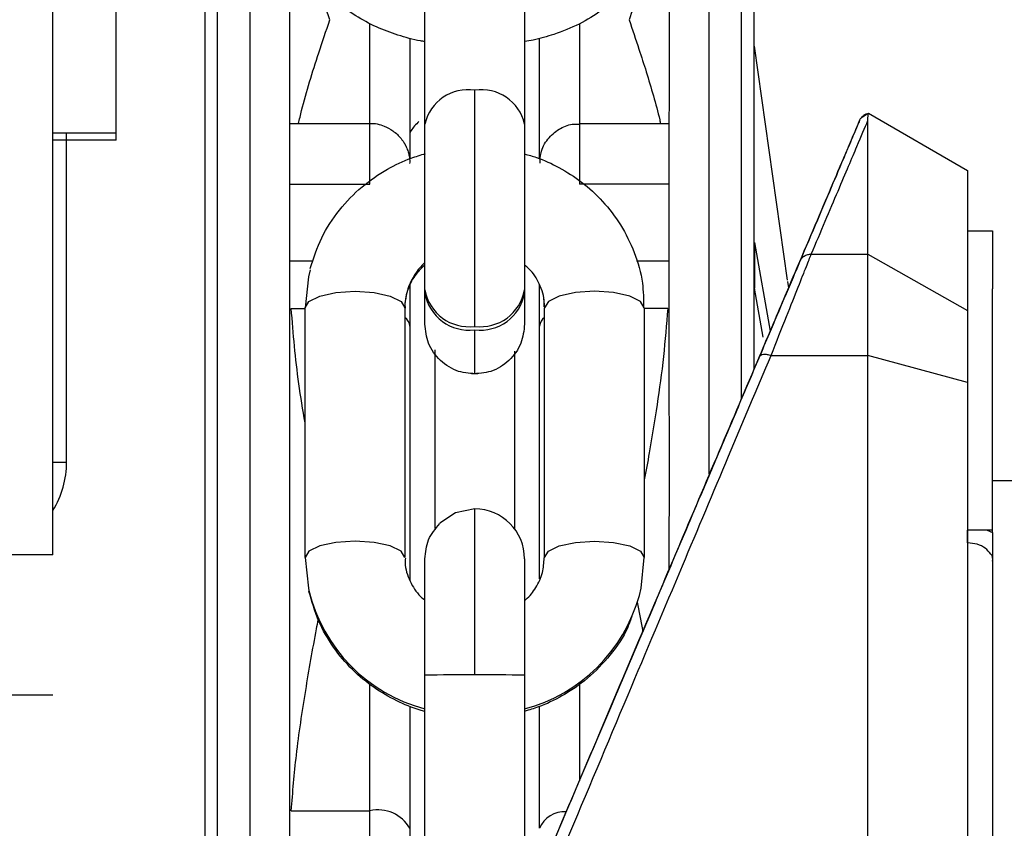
# Model space of a CAD drawing. Header units: inches. Extents: x 170 to 288, y 234 to 248.
# Tile 416 of 480: x 256.1789 to 256.2307, y 244.1737 to 244.2162. Entities that reach past the tile are written whole.
import ezdxf

# ---------------------------------------------------------------- set-up
doc = ezdxf.new("R2010")
doc.units = ezdxf.units.IN
doc.header["$LTSCALE"] = 0.25
doc.header["$MEASUREMENT"] = 0
doc.layers.add('ANNOTATIONS', color=1, linetype='Continuous')
doc.layers.add('STANDARD Z GUIDE MOTOR RH', color=7, linetype='Continuous')
doc.styles.add('ARIAL', font='arial.ttf', dxfattribs={"height": 0.09375})
doc.dimstyles.new('STANDARD$0', dxfattribs={"dimtxt": 0.09375, "dimasz": 0.09375, "dimexe": 0.03125, "dimexo": 0.046875, "dimgap": 0.09, "dimtad": 0, "dimtih": 1, "dimtoh": 1, "dimdec": 4, "dimzin": 0, "dimdsep": 46, "dimtxsty": 'ARIAL', "dimcen": 0.09, "dimadec": 0, "dimazin": 0, "dimtfac": 1, "dimtdec": 4, "dimtofl": 0, "dimtmove": 0, "dimatfit": 1, "dimfxl": 1, "dimtolj": 1, "dimtzin": 0, "dimarcsym": 0})

# ---------------------------------------------------------------- blocks, each defined once
blk = doc.blocks.new('*D47')
at = {"layer": 'ANNOTATIONS', "color": 0, "lineweight": -2, "transparency": 16777216}
for p, q in [((255.6056498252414, 244.2748611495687), (255.6056498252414, 245.4337754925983)), ((256.5118994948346, 244.7789401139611), (256.5118994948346, 245.4337754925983)), ((255.6993998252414, 245.4025254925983), (255.8056151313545, 245.4025254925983)), ((256.4181494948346, 245.4025254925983), (256.3862588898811, 245.4025254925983))]:
    blk.add_line(p, q, dxfattribs=at)
at = {"layer": 'ANNOTATIONS', "color": 0, "transparency": 16777216}
for points in [[(255.6993998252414, 245.4181504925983), (255.6993998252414, 245.3869004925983), (255.6056498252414, 245.4025254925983)], [(256.4181494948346, 245.4181504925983), (256.4181494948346, 245.3869004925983), (256.5118994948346, 245.4025254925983)]]:
    blk.add_solid(points, dxfattribs=at)
at = {"layer": 'defpoints', "color": 0, "transparency": 16777216}
for p in [(256.5118994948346, 245.4025254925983), (256.5118994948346, 244.6851901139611), (255.6056498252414, 244.1811111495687)]:
    blk.add_point(p, dxfattribs=at)
at = {"layer": 'ANNOTATIONS', "color": 0, "transparency": 16777216, "insert": (256.0959370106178, 245.4025254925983), "char_height": 0.09375, "attachment_point": 5, "style": 'ARIAL'}
blk.add_mtext('\\A1;27 1/2"', dxfattribs=at)

msp = doc.modelspace()

# ---------------------------------------------------------------- linework, layer by layer
at = {"layer": 'STANDARD Z GUIDE MOTOR RH'}
for p, q in [((256.1806497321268, 244.1880811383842), (256.1806497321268, 245.1964911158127)), ((256.1839828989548, 244.2098975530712), (256.1839830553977, 244.2602778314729)), ((256.1952186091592, 244.2162282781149), (256.1948231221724, 244.2174197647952)), ((256.2002197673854, 244.2107492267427), (256.2002200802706, 244.2174197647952)), ((256.1973327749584, 244.207581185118), (256.1973327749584, 244.2160420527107)), ((256.2083563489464, 244.2160226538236), (256.2083563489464, 244.2075810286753)), ((256.199432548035, 244.2152659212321), (256.199432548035, 244.2089231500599)), ((256.2062565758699, 244.2089162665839), (256.2062565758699, 244.2152614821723)), ((256.2193117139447, 244.2025379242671), (256.2175680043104, 244.2148378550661)), ((256.2232265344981, 244.2111127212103), (256.2234996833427, 244.2112798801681)), ((256.223560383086, 244.2113175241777), (256.2287824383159, 244.2083024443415)), ((256.1931200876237, 244.2107701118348), (256.1973327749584, 244.2107700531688)), ((256.2002197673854, 244.2002232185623), (256.2002197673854, 244.2107492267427)), ((256.2083563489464, 244.2107698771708), (256.2130677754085, 244.2107698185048)), ((256.223039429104, 244.2107923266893), (256.2230991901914, 244.2109334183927)), ((256.223533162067, 244.198576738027), (256.223533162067, 244.2109315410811)), ((256.1806497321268, 244.210294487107), (256.1839830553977, 244.210294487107)), ((256.1813698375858, 244.1929678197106), (256.1813698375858, 244.210294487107)), ((256.1839828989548, 244.2098975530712), (256.1806497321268, 244.2098975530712)), ((256.2054690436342, 244.2086953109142), (256.2054690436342, 244.200223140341)), ((256.1931200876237, 244.207581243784), (256.1973327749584, 244.207581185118)), ((256.2130674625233, 244.207580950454), (256.2083563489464, 244.2075810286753)), ((256.2287824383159, 244.2051287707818), (256.230094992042, 244.2051287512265)), ((256.2287824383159, 244.2051275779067), (256.230094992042, 244.2051275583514)), ((256.2175676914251, 244.2045114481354), (256.2175676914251, 244.2021197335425)), ((256.2175676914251, 244.2045114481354), (256.218393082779, 244.1998460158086)), ((256.1931200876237, 244.2035534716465), (256.1943390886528, 244.2035534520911)), ((256.2113503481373, 244.2035531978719), (256.2130674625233, 244.2035531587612)), ((256.2205569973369, 244.2039053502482), (256.223533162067, 244.2039052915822)), ((256.223533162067, 244.2039052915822), (256.2287824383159, 244.2009431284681)), ((256.2193686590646, 244.2021351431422), (256.2193217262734, 244.2024678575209)), ((256.2195407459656, 244.2025517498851), (256.2194256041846, 244.2022805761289)), ((256.2195961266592, 244.2026820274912), (256.2195407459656, 244.2025517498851)), ((256.2195961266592, 244.2026798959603), (256.2195407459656, 244.2025496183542)), ((256.2196483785, 244.2028027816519), (256.2196483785, 244.2028049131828)), ((256.21802356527, 244.1995426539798), (256.2175676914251, 244.2021197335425)), ((256.2300946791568, 244.1892592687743), (256.2300946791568, 244.2020798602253)), ((256.1931886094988, 244.201040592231), (256.1939204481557, 244.2010405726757)), ((256.1939204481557, 244.187947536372), (256.1939204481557, 244.2010877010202)), ((256.1991697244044, 244.2010876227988), (256.1991697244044, 244.1879474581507)), ((256.2065187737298, 244.1879473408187), (256.2065190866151, 244.2010875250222)), ((256.2117683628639, 244.2010874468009), (256.2117680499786, 244.1879472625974)), ((256.2129989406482, 244.2010402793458), (256.2117683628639, 244.2010402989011)), ((256.1994322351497, 244.2001193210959), (256.1994322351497, 244.1867708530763)), ((256.2028442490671, 244.1975985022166), (256.2028442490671, 244.1999257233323)), ((256.2062562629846, 244.186816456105), (256.2062565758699, 244.2001192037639)), ((256.2049440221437, 244.198799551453), (256.2049440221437, 244.1894469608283)), ((256.2184362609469, 244.1985767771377), (256.223533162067, 244.198576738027)), ((256.2287824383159, 244.1971527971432), (256.223533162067, 244.198576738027)), ((256.1806497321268, 244.1929678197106), (256.1813698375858, 244.1929678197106)), ((256.2300946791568, 244.1920047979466), (256.2323255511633, 244.192004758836)), ((256.2028442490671, 244.1817696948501), (256.2028442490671, 244.1904987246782)), ((256.2300946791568, 244.1893795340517), (256.2287824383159, 244.189379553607)), ((256.2298143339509, 244.1893795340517), (256.2300946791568, 244.1892592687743)), ((256.1806497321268, 244.1880811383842), (255.8946497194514, 244.1880811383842)), ((256.2002194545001, 244.1817508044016), (256.2002194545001, 244.1878743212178)), ((256.2054687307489, 244.1878742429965), (256.2054687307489, 244.1693986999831)), ((256.2002191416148, 244.1678404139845), (256.2002194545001, 244.1817508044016)), ((256.1973321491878, 244.1746210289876), (256.1973321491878, 244.1812870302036)), ((256.2083560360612, 244.1813032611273), (256.2083557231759, 244.1762003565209)), ((255.8946497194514, 244.1807142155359), (256.1806497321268, 244.1807142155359)), ((256.1994319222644, 244.1801322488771), (256.1994319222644, 244.1736998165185)), ((256.2062559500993, 244.1736997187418), (256.2062562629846, 244.180111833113)), ((256.1931892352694, 244.1746210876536), (256.1973321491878, 244.1746210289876)), ((256.1973321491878, 244.168643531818), (256.1973321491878, 244.1746210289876))]:
    msp.add_line(p, q, dxfattribs=at)
at = {"layer": 'STANDARD Z GUIDE MOTOR RH', "flags": 128}
for points in [[(256.2151678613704, 244.2399052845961), (256.2151678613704, 244.2331066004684), (256.2151675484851, 244.2304184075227), (256.2151675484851, 244.2111343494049), (256.2151672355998, 244.2062637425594), (256.2151672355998, 244.1923418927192)], [(256.2168737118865, 244.2399052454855), (256.2168737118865, 244.2227161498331), (256.2168733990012, 244.2186799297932), (256.2168733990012, 244.1992346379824), (256.2168730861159, 244.1963063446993)], [(256.2054693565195, 244.2227944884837), (256.2054693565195, 244.2097839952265), (256.2054690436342, 244.2086953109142)], [(256.1893132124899, 244.130751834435), (256.1893132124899, 244.1385592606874), (256.1893135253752, 244.1447178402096), (256.1893135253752, 244.1635105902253), (256.1893138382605, 244.1697579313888), (256.1893138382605, 244.1820073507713), (256.1893141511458, 244.1879375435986), (256.1893141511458, 244.2045360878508), (256.189314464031, 244.209563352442), (256.189314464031, 244.2177255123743)], [(256.1910193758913, 244.1353064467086), (256.1910193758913, 244.1475653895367), (256.1910196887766, 244.1537488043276), (256.1910196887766, 244.1722990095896), (256.1910200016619, 244.1783643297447), (256.1910200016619, 244.1901089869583), (256.1910203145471, 244.1957210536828), (256.1910203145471, 244.2111347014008), (256.1910206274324, 244.2157002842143), (256.1910206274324, 244.2174197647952)], [(256.2028442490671, 244.2001035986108), (256.2028445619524, 244.2013903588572), (256.2028445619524, 244.2125279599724)], [(256.2287824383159, 244.2083024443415), (256.2287824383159, 244.1914935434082), (256.2287821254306, 244.1856439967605), (256.2287821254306, 244.1735073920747), (256.2287818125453, 244.167289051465), (256.2287818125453, 244.1484566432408), (256.22878149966, 244.1422385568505), (256.22878149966, 244.1301028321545), (256.2287811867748, 244.1242539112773), (256.2287811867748, 244.107976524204), (256.2287808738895, 244.1030762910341), (256.2287808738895, 244.0942327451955)], [(256.230094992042, 244.2051287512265), (256.230094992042, 244.2034748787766), (256.2300946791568, 244.2020798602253)], [(256.230094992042, 244.203769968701), (256.2300946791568, 244.2028704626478)], [(256.1941779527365, 244.2030828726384), (256.1940894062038, 244.2027080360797), (256.1939204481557, 244.2010877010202)], [(256.1939204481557, 244.2010877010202), (256.194120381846, 244.2014173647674), (256.1946892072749, 244.2016968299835), (256.1955408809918, 244.2018835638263), (256.1965452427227, 244.2019491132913), (256.1975496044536, 244.2018835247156), (256.1984012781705, 244.2016967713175), (256.1989701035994, 244.2014172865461), (256.1991697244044, 244.2010876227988)], [(256.2117683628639, 244.2010874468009), (256.2115684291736, 244.2014171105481), (256.2109996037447, 244.2016965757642), (256.2101479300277, 244.2018833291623), (256.2091435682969, 244.201948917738), (256.208139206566, 244.201883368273), (256.2072878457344, 244.2016966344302), (256.2067187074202, 244.2014171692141), (256.2065190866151, 244.2010875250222)], [(256.2064142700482, 244.2018951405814), (256.2064508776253, 244.2017404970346), (256.2065190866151, 244.2010875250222)], [(256.2007447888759, 244.1988626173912), (256.2007444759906, 244.1952935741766), (256.2007444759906, 244.1894628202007)], [(256.2235315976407, 244.0907020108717), (256.2235315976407, 244.1048979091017), (256.2235319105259, 244.1102885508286), (256.2235319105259, 244.1279964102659), (256.2235322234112, 244.1342959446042), (256.2235322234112, 244.1472711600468), (256.2235325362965, 244.1538709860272), (256.2235325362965, 244.1671023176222), (256.2235328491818, 244.1736564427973), (256.2235328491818, 244.1926150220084), (256.223533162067, 244.198576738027)], [(256.2028442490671, 244.1904987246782), (256.2018398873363, 244.1902989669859), (256.2010038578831, 244.1897453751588)], [(256.1991697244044, 244.1879474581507), (256.1989697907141, 244.188277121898), (256.1984009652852, 244.1885566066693), (256.1975492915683, 244.1887433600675), (256.1965449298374, 244.1888089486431), (256.1955405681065, 244.1887433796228), (256.1946892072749, 244.1885566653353), (256.1941200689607, 244.1882772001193), (256.1939204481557, 244.187947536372)], [(256.2065187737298, 244.1879473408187), (256.2067187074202, 244.188277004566), (256.2072875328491, 244.188556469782), (256.2081388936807, 244.1887432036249), (256.2091435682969, 244.1888087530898), (256.2101479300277, 244.1887431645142), (256.2109992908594, 244.188556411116), (256.2115684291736, 244.1882769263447), (256.2117680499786, 244.1879472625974)], [(256.1939204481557, 244.187947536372), (256.1940894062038, 244.1863272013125), (256.1941138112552, 244.1862152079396)], [(256.2115105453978, 244.1859521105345), (256.2115990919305, 244.1863269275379), (256.2117680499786, 244.1879472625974)]]:
    msp.add_lwpolyline(points, dxfattribs=at)
at = {"layer": 'STANDARD Z GUIDE MOTOR RH'}
for centre, radius, start, end in [((256.2024898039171, 244.2102254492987), 0.002329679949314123, 81.24106094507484, 167.0072317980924), ((256.203199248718, 244.2102253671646), 0.002329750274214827, 12.99246789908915, 98.75689916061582), ((256.2024330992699, 244.2010674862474), 0.003263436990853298, 132.7047908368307, 179.6464626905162), ((256.2025428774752, 244.2024432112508), 0.002358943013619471, 189.9993396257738, 277.3399997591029), ((256.2031459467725, 244.2024431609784), 0.00235893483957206, 262.6519882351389, 349.9999360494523), ((256.2025428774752, 244.2022653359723), 0.002358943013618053, 189.9993396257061, 277.3399997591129), ((256.2031459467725, 244.2022652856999), 0.002358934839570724, 262.6519882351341, 349.9999360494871), ((256.1988248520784, 244.2000620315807), 0.000610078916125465, 5.388304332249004, 55.57747529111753), ((256.2068639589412, 244.2000619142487), 0.0006100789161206, 124.4225247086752, 174.6116956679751), ((256.1764831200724, 244.1929678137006), 0.004886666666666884, 328.5022081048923, 0), ((256.2028444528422, 244.1878744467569), 0.002624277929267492, 0.007505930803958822, 90.00444901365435), ((256.2024013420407, 244.1882272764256), 0.008528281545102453, 193.6463873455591, 255.1765518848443), ((256.2032800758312, 244.1882402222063), 0.008542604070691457, 284.8449782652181, 344.4638035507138), ((256.2021868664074, 244.0907471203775), 0.091024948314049, 89.58620597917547, 91.23848658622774), ((256.2034985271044, 244.0907252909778), 0.09104675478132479, 88.76005283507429, 90.4117411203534), ((256.1977559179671, 244.1727332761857), 0.001934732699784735, 29.97175781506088, 102.6521964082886), ((256.2075544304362, 244.1731684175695), 0.001402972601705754, 85.9334865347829, 157.7470199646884)]:
    msp.add_arc(centre, radius, start, end, dxfattribs=at)
for points, knots in [([(256.2175301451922, 244.2392407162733), (256.217530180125, 244.239113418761), (256.2175302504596, 244.2388571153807), (256.2175297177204, 244.2367189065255), (256.2175298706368, 244.2333240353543), (256.2175297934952, 244.2286153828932), (256.2175299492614, 244.2226972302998), (256.2175294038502, 244.2156851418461), (256.2175295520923, 244.2076195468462), (256.217529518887, 244.2015792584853), (256.2175295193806, 244.19810017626), (256.2175295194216, 244.1978111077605)], [0, 0, 0, 0, 0.122228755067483, 0.2460978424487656, 0.3698289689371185, 0.4935674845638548, 0.6174365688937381, 0.7411679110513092, 0.8649070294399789, 0.9887754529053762, 1, 1, 1, 1]), ([(256.2130680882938, 244.2378054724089), (256.2130680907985, 244.2376794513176), (256.2130680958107, 244.2374272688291), (256.2130680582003, 244.2353208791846), (256.2130682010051, 244.2319859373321), (256.2130676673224, 244.2273598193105), (256.2130677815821, 244.2215511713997), (256.2130678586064, 244.2146469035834), (256.2130674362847, 244.2067865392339), (256.2130671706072, 244.1980422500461), (256.2130682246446, 244.1914651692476), (256.2130672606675, 244.1877296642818), (256.213067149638, 244.1872994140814)], [0, 0, 0, 0, 0.1094845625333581, 0.2190910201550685, 0.3285824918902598, 0.438067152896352, 0.5476738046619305, 0.6571652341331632, 0.7666501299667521, 0.876256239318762, 0.9857473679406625, 1, 1, 1, 1]), ([(256.2129983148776, 244.2238506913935), (256.2128704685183, 244.2230392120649), (256.2126123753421, 244.2214010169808), (256.2118520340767, 244.2188624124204), (256.211273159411, 244.2171348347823), (256.210968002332, 244.216224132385)], [0, 0, 0, 0, 0.3170004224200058, 0.6399528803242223, 1, 1, 1, 1]), ([(256.2117380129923, 244.2207830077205), (256.2117355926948, 244.2205238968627), (256.2117291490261, 244.2198340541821), (256.2113312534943, 244.2187495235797), (256.2105892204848, 244.2176349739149), (256.2095709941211, 244.2167123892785), (256.2083651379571, 244.2159819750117), (256.2071310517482, 244.2154859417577), (256.20614731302, 244.2152054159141), (256.2056193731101, 244.2151105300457), (256.2054693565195, 244.2150835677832)], [0, 0, 0, 0, 0.08751297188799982, 0.2329897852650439, 0.3845611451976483, 0.5420538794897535, 0.6927769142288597, 0.8428516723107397, 0.9553455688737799, 1, 1, 1, 1]), ([(256.1886570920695, 244.1290248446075), (256.1886570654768, 244.1316464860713), (256.1886570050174, 244.1376068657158), (256.1886575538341, 244.1473728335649), (256.1886572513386, 244.1580129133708), (256.1886578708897, 244.1686653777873), (256.1886575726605, 244.1791307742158), (256.1886581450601, 244.1892283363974), (256.1886580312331, 244.1988077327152), (256.1886579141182, 244.2076224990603), (256.1886583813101, 244.2142069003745), (256.1886583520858, 244.2174345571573), (256.1886583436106, 244.2183706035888)], [0, 0, 0, 0, 0.08546226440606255, 0.1943009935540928, 0.3030204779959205, 0.4117463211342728, 0.5205866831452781, 0.6293060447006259, 0.7380322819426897, 0.8468725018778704, 0.9555917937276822, 1, 1, 1, 1]), ([(256.1931191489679, 244.1401319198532), (256.1931191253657, 244.1426062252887), (256.1931190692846, 244.1484854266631), (256.1931196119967, 244.1580189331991), (256.1931193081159, 244.1684712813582), (256.1931199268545, 244.1787539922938), (256.1931196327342, 244.1886716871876), (256.1931201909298, 244.198080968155), (256.1931201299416, 244.2067408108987), (256.1931198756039, 244.2132519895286), (256.1931202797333, 244.2164607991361), (256.193120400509, 244.2174197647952)], [0, 0, 0, 0, 0.08911073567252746, 0.2117361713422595, 0.3343546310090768, 0.457108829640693, 0.5797344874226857, 0.7023529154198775, 0.8251071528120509, 0.9477325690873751, 1, 1, 1, 1]), ([(256.2002200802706, 244.2150814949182), (256.2001436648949, 244.2150944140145), (256.1996550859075, 244.2151770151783), (256.19878645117, 244.2154154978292), (256.1976332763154, 244.2158435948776), (256.1965623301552, 244.2164345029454), (256.1957993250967, 244.216959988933), (256.1954727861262, 244.2173438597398), (256.1954082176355, 244.2174197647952)], [0, 0, 0, 0, 0.03953548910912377, 0.2527790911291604, 0.4701411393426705, 0.7015209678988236, 0.9409799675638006, 1, 1, 1, 1]), ([(256.1935759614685, 244.2107701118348), (256.1936262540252, 244.2109994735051), (256.1937874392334, 244.21173456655), (256.1941523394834, 244.2129754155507), (256.1946556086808, 244.2145649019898), (256.1950229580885, 244.2156502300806), (256.1952186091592, 244.2162282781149)], [0, 0, 0, 0, 0.1253363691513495, 0.4016969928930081, 0.681342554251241, 1, 1, 1, 1]), ([(256.210968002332, 244.216224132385), (256.2111417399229, 244.2157101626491), (256.2114488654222, 244.2148015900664), (256.2118830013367, 244.2134744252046), (256.2122496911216, 244.2122351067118), (256.2125036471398, 244.2113261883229), (256.2126054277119, 244.2108343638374), (256.2126187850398, 244.2107698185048)], [0, 0, 0, 0, 0.2835008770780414, 0.5011600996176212, 0.7312912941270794, 0.9647356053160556, 1, 1, 1, 1]), ([(256.2230991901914, 244.2109334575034), (256.223121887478, 244.2109783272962), (256.223168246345, 244.2110699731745), (256.2232770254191, 244.2111832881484), (256.2234089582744, 244.2112724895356), (256.2235101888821, 244.2113025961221), (256.223560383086, 244.2113175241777)], [0, 0, 0, 0, 0.2414267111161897, 0.4931104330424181, 0.7486637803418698, 1, 1, 1, 1]), ([(256.2233407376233, 244.2112188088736), (256.2233991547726, 244.2112547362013), (256.2234674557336, 244.2112967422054), (256.2235442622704, 244.2113052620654), (256.2235553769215, 244.2113064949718)], [0, 0, 0, 0, 0.855290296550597, 0.9999999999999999, 0.9999999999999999, 0.9999999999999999, 0.9999999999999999]), ([(256.223533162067, 244.2109315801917), (256.2235333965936, 244.210952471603), (256.2235345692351, 244.2110569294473), (256.2235487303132, 244.2112235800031), (256.2235533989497, 244.2112567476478), (256.2235560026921, 244.211275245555)], [0, 0, 0, 0, 0.09956279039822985, 0.4978177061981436, 1, 1, 1, 1]), ([(256.1973271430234, 244.2107659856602), (256.1973341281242, 244.210767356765), (256.1975852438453, 244.2108166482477), (256.1980204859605, 244.2106739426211), (256.1984873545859, 244.210442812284), (256.1987574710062, 244.2102198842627), (256.1989132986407, 244.2100566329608), (256.1990084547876, 244.2099373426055), (256.1990695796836, 244.2098516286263), (256.1991092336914, 244.2097896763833), (256.1991364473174, 244.2097457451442), (256.1991545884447, 244.2097141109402), (256.1991673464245, 244.2096917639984), (256.1991760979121, 244.209675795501), (256.1991856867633, 244.2096583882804), (256.199192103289, 244.2096458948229), (256.1991966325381, 244.2096370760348)], [0, 0, 0, 0, 0.009304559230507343, 0.334500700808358, 0.5568100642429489, 0.6962681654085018, 0.7886910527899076, 0.8517942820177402, 0.8956425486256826, 0.9263198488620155, 0.94797965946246, 0.9632204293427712, 0.9740092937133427, 0.9816330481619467, 0.9870352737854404, 1, 1, 1, 1]), ([(256.1999118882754, 244.2108863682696), (256.1997518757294, 244.2107264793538), (256.1995439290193, 244.210518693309), (256.1994534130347, 244.2103118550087), (256.199432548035, 244.2102641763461)], [0, 0, 0, 0, 0.7694882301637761, 1, 1, 1, 1]), ([(256.2062862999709, 244.2086817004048), (256.2062898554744, 244.2088666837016), (256.2062986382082, 244.2093236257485), (256.2066551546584, 244.2099803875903), (256.2072435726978, 244.2104990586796), (256.2078531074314, 244.2107599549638), (256.208229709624, 244.2107441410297), (256.2083563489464, 244.2107388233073)], [0, 0, 0, 0, 0.1684956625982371, 0.4162146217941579, 0.6558452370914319, 0.8842717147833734, 0.9999999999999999, 0.9999999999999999, 0.9999999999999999, 0.9999999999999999]), ([(256.2230991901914, 244.2109334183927), (256.2230289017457, 244.2107680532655), (256.2228883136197, 244.2104372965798), (256.2218340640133, 244.2079533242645), (256.2205800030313, 244.2049996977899), (256.219952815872, 244.2035225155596)], [0, 0, 0, 0, 0.3332422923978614, 0.6665378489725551, 0.9999999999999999, 0.9999999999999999, 0.9999999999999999, 0.9999999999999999]), ([(256.219952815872, 244.2035204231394), (256.2205788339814, 244.2049951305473), (256.2218305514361, 244.2079437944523), (256.2228414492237, 244.2103263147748), (256.2229776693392, 244.2106469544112), (256.223039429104, 244.2107923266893)], [0, 0, 0, 0, 0.3535442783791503, 0.7069085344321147, 1, 1, 1, 1]), ([(256.2205569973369, 244.2039053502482), (256.2210522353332, 244.2050748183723), (256.2220407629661, 244.2074091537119), (256.2230347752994, 244.2097553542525), (256.2233672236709, 244.2105399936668), (256.223533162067, 244.2109316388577)], [0, 0, 0, 0, 0.3345922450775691, 0.6678681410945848, 1, 1, 1, 1]), ([(256.1941870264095, 244.2031503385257), (256.1943663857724, 244.2036983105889), (256.1947246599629, 244.2047928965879), (256.1956781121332, 244.2062455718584), (256.1968589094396, 244.2074672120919), (256.1981592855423, 244.2083625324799), (256.1993085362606, 244.2089136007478), (256.2000018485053, 244.209119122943), (256.2002573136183, 244.2091948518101)], [0, 0, 0, 0, 0.194456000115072, 0.3884300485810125, 0.5791135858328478, 0.7608138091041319, 0.9118669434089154, 1, 1, 1, 1]), ([(256.1991966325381, 244.2096370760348), (256.1992014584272, 244.2096277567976), (256.1992282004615, 244.209576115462), (256.1992892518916, 244.2094419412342), (256.1993752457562, 244.2091846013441), (256.1994379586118, 244.2089096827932), (256.1994224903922, 244.2087220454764), (256.1994181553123, 244.2086694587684)], [0, 0, 0, 0, 0.03133562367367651, 0.1736422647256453, 0.4392666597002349, 0.8428504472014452, 1, 1, 1, 1]), ([(256.2054693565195, 244.2091731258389), (256.2056775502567, 244.209116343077), (256.2063062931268, 244.2089448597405), (256.207327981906, 244.2084644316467), (256.2085146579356, 244.2077051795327), (256.2096180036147, 244.2066924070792), (256.2105690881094, 244.2054484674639), (256.2112837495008, 244.2039945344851), (256.211713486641, 244.202511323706), (256.2117274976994, 244.2015203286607), (256.2117336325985, 244.2010864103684)], [0, 0, 0, 0, 0.05796606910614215, 0.1750569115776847, 0.3025887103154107, 0.438079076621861, 0.5800407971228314, 0.7276610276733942, 0.8807533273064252, 1, 1, 1, 1]), ([(256.2178323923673, 244.1985249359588), (256.2180838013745, 244.199117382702), (256.2185864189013, 244.2003018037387), (256.2192058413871, 244.2017596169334), (256.2196967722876, 244.202917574), (256.2198674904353, 244.2033195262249), (256.219952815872, 244.2035204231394)], [0, 0, 0, 0, 0.2503190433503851, 0.5004384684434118, 0.7503176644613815, 1, 1, 1, 1]), ([(256.2184362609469, 244.1985767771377), (256.2187183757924, 244.1992866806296), (256.2192544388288, 244.200635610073), (256.2198756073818, 244.2021899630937), (256.2203251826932, 244.2033238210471), (256.2204807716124, 244.2037141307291), (256.2205569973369, 244.2039053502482)], [0, 0, 0, 0, 0.2810994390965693, 0.5341336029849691, 0.7717639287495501, 1, 1, 1, 1]), ([(256.219952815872, 244.2035225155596), (256.2198728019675, 244.2033341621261), (256.2197436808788, 244.20303020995), (256.2194713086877, 244.2023879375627), (256.2193677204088, 244.202143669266)], [0, 0, 0, 0, 0.619681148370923, 0.9999999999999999, 0.9999999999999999, 0.9999999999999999, 0.9999999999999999]), ([(256.219952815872, 244.2035204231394), (256.2199809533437, 244.2035736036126), (256.220038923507, 244.2036831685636), (256.2201843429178, 244.2038085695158), (256.2203620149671, 244.2038926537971), (256.2204926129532, 244.2039011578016), (256.2205569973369, 244.2039053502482)], [0, 0, 0, 0, 0.238760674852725, 0.4919061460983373, 0.7495113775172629, 1, 1, 1, 1]), ([(256.2002197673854, 244.2033413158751), (256.2000555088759, 244.2031824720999), (256.1996740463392, 244.2028135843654), (256.199313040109, 244.2020770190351), (256.1991467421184, 244.2014603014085), (256.1991782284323, 244.2011146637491), (256.1991822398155, 244.2010706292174)], [0, 0, 0, 0, 0.2497913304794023, 0.5800980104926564, 0.9465041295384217, 1, 1, 1, 1]), ([(256.2064943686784, 244.201130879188), (256.2065002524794, 244.2012088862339), (256.2065312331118, 244.2016196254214), (256.2062776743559, 244.2023181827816), (256.2058911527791, 244.2029911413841), (256.2055470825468, 244.2032647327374), (256.2054690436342, 244.2033267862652)], [0, 0, 0, 0, 0.0973389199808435, 0.5125294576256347, 0.8894363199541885, 1, 1, 1, 1]), ([(256.2195407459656, 244.2025496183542), (256.2194070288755, 244.2022344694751), (256.2190761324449, 244.2014546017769), (256.2186132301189, 244.2003641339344), (256.2183373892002, 244.1997143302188)], [0, 0, 0, 0, 0.4041055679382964, 1, 1, 1, 1]), ([(256.2196483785, 244.2028049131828), (256.2196454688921, 244.2027981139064), (256.2196388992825, 244.2027827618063), (256.2196114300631, 244.2027180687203), (256.2195961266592, 244.2026820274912)], [0, 0, 0, 0, 0.4428890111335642, 0.9999999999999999, 0.9999999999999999, 0.9999999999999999, 0.9999999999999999]), ([(256.2195961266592, 244.2026798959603), (256.2196114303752, 244.2027159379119), (256.2196389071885, 244.2027806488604), (256.2196454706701, 244.202795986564), (256.2196483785, 244.2028027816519)], [0, 0, 0, 0, 0.5569683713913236, 0.9999999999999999, 0.9999999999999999, 0.9999999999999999, 0.9999999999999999]), ([(256.1994322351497, 244.2022476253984), (256.1994322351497, 244.2019056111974), (256.1994322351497, 244.2011677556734), (256.1994322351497, 244.200485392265), (256.1994322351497, 244.2001193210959)], [0, 0, 0, 0, 0.4635246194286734, 1, 1, 1, 1]), ([(256.2062565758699, 244.2001192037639), (256.2062565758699, 244.2004853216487), (256.2062565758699, 244.2011729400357), (256.2062565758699, 244.2019164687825), (256.2062565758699, 244.2022641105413)], [0, 0, 0, 0, 0.5324434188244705, 0.9999999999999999, 0.9999999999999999, 0.9999999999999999, 0.9999999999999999]), ([(256.1939204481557, 244.1950327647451), (256.1938040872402, 244.1957176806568), (256.1934655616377, 244.1977102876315), (256.1932983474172, 244.199721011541), (256.1931886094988, 244.201040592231)], [0, 0, 0, 0, 0.343728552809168, 1, 1, 1, 1]), ([(256.2129989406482, 244.2010402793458), (256.2129322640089, 244.2001967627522), (256.2127987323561, 244.1985074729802), (256.2124471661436, 244.1959772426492), (256.2120993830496, 244.1938185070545), (256.211855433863, 244.1925032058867), (256.2117680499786, 244.1920320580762)], [0, 0, 0, 0, 0.2793503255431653, 0.5594479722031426, 0.8421919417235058, 1, 1, 1, 1]), ([(256.2030091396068, 244.1976036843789), (256.20266525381, 244.1976213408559), (256.2019467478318, 244.1976582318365), (256.2009974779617, 244.1982565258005), (256.2003409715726, 244.1991664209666), (256.2002589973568, 244.1998811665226), (256.2002197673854, 244.2002232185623)], [0, 0, 0, 0, 0.239307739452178, 0.5000033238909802, 0.7607192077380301, 0.9999999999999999, 0.9999999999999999, 0.9999999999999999, 0.9999999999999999]), ([(256.2054690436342, 244.200223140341), (256.2054298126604, 244.1998810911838), (256.20534783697, 244.199166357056), (256.2046913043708, 244.198256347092), (256.2037418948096, 244.1976583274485), (256.2030234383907, 244.197621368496), (256.2026796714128, 244.1976036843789)], [0, 0, 0, 0, 0.2392853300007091, 0.5000023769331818, 0.7607611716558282, 1, 1, 1, 1]), ([(256.2183373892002, 244.1997143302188), (256.2179759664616, 244.198863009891), (256.2172527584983, 244.1971595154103), (256.216145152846, 244.1945498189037), (256.2150201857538, 244.1919001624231), (256.2136272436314, 244.1886180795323), (256.2119536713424, 244.1846765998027), (256.2098196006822, 244.1796482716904), (256.2074745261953, 244.1741240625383), (256.2050109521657, 244.1683199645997), (256.2026311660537, 244.1627149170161), (256.2003921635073, 244.1574395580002), (256.1982543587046, 244.1524033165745), (256.1962533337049, 244.1476901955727), (256.1943515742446, 244.143210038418), (256.1925081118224, 244.1388663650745), (256.1912964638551, 244.1360125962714), (256.1906905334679, 244.1345854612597)], [0, 0, 0, 0, 0.04273921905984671, 0.08552130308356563, 0.1283942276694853, 0.1714018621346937, 0.2427854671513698, 0.314344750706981, 0.4048057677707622, 0.4954389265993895, 0.5766830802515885, 0.6564474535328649, 0.7315751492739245, 0.8022414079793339, 0.8682439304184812, 0.9341103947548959, 1, 1, 1, 1]), ([(256.1906905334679, 244.1345854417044), (256.1921989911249, 244.1381389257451), (256.1952198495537, 244.1452551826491), (256.1998625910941, 244.1561928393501), (256.2045110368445, 244.1671425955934), (256.2091045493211, 244.177963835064), (256.2135956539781, 244.1885438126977), (256.2164217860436, 244.19520175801), (256.2178323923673, 244.1985249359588)], [0, 0, 0, 0, 0.166481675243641, 0.3333985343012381, 0.5000118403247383, 0.6667953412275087, 0.8336876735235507, 1, 1, 1, 1]), ([(256.1912947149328, 244.1341491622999), (256.1916388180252, 244.1349659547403), (256.1923454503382, 244.1366432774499), (256.1934425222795, 244.1392466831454), (256.1946010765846, 244.1419975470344), (256.1956928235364, 244.1445893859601), (256.1967342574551, 244.1470608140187), (256.197742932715, 244.1494537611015), (256.1988671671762, 244.1521226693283), (256.2000372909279, 244.1549006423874), (256.201292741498, 244.1578810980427), (256.2025532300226, 244.1608728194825), (256.2038075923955, 244.1638543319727), (256.2049400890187, 244.1665415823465), (256.2059498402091, 244.1689390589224), (256.2068392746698, 244.171046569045), (256.2084892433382, 244.1749630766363), (256.2108083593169, 244.1804708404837), (256.2136613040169, 244.1872400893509), (256.2161732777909, 244.1932046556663), (256.2176960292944, 244.1968195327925), (256.2184362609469, 244.1985767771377)], [0, 0, 0, 0, 0.03824325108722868, 0.07853436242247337, 0.1208716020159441, 0.1652570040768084, 0.1975561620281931, 0.2339492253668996, 0.2744349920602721, 0.3190129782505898, 0.3601305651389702, 0.4096905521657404, 0.4547712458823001, 0.4955469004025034, 0.5320124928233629, 0.564172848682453, 0.5920231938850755, 0.7118101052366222, 0.8189920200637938, 0.9120093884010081, 1, 1, 1, 1]), ([(256.2178323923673, 244.1985249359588), (256.2178507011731, 244.1985509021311), (256.2178889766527, 244.1986051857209), (256.2180286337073, 244.1986419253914), (256.2182187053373, 244.1986376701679), (256.218364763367, 244.1985968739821), (256.2184365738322, 244.1985768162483)], [0, 0, 0, 0, 0.2325865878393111, 0.4862339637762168, 0.7474032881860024, 1, 1, 1, 1]), ([(256.2002194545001, 244.1878743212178), (256.2002540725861, 244.1882206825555), (256.2003242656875, 244.1889229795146), (256.2007804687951, 244.1894622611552), (256.2010116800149, 244.1897355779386)], [0, 0, 0, 0, 0.4931835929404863, 1, 1, 1, 1]), ([(256.2287824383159, 244.1887130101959), (256.2287824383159, 244.1887807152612), (256.2287824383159, 244.1889161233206), (256.2287824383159, 244.1891609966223), (256.2287824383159, 244.1893100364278), (256.2287824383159, 244.189379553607)], [0, 0, 0, 0, 0.3479321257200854, 0.6958536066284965, 1, 1, 1, 1]), ([(256.2300946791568, 244.1892592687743), (256.2300946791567, 244.1891746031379), (256.2300946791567, 244.188994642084), (256.2300946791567, 244.188490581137), (256.2300946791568, 244.1880618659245), (256.2300946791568, 244.1877560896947)], [0, 0, 0, 0, 0.2030440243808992, 0.4315802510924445, 1, 1, 1, 1]), ([(256.2299945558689, 244.1881225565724), (256.2299108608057, 244.1882320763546), (256.2297434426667, 244.188451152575), (256.2292961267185, 244.1886690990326), (256.2289536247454, 244.1886983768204), (256.2287824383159, 244.1887130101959)], [0, 0, 0, 0, 0.3333427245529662, 0.6667970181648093, 1, 1, 1, 1]), ([(256.2300946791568, 244.1877560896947), (256.2301083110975, 244.1878915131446), (256.2301219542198, 244.1880270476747), (256.2299946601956, 244.18812247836), (256.2299945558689, 244.1881225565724)], [0, 0, 0, 0, 0.9991804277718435, 1, 1, 1, 1]), ([(256.1991944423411, 244.1879041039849), (256.1991885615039, 244.1878260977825), (256.1991575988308, 244.1874153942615), (256.1994107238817, 244.1867167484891), (256.1997973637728, 244.1860437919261), (256.2001414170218, 244.1857702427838), (256.2002194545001, 244.1857081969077)], [0, 0, 0, 0, 0.09734165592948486, 0.5125048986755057, 0.8894273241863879, 1, 1, 1, 1]), ([(256.2054687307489, 244.1856855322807), (256.2054893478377, 244.1857006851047), (256.2057410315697, 244.1858856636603), (256.2060895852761, 244.1863829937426), (256.2064586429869, 244.1871249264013), (256.2064844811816, 244.1876655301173), (256.2064968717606, 244.1879247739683)], [0, 0, 0, 0, 0.02784105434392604, 0.3398705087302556, 0.6834381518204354, 1, 1, 1, 1]), ([(256.2300946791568, 244.1877560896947), (256.2300945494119, 244.185626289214), (256.2300942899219, 244.1813666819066), (256.2300943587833, 244.1739402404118), (256.2300944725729, 244.1660551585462), (256.2300939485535, 244.1578833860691), (256.2300940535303, 244.1497116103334), (256.2300941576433, 244.1418266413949), (256.2300936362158, 244.1344002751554), (256.2300937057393, 244.1301407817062), (256.2300937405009, 244.1280110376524)], [0, 0, 0, 0, 0.1250000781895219, 0.2500005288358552, 0.3750004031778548, 0.5000003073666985, 0.6250002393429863, 0.7500005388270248, 0.8750004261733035, 1, 1, 1, 1]), ([(256.2002194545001, 244.1798511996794), (256.2001362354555, 244.1798727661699), (256.1996242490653, 244.1800054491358), (256.1987080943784, 244.1803917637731), (256.19749973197, 244.1810921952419), (256.1963661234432, 244.1820345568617), (256.1953707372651, 244.1832162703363), (256.1945650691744, 244.1846012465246), (256.1942715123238, 244.1856344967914), (256.1941235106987, 244.1861554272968)], [0, 0, 0, 0, 0.02768380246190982, 0.1703183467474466, 0.3189271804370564, 0.4789757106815, 0.647020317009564, 0.8220393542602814, 1, 1, 1, 1]), ([(256.2113954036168, 244.1856030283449), (256.2114915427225, 244.1851190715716), (256.2115939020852, 244.1846038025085), (256.2116846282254, 244.1840867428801), (256.2116901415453, 244.1840553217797)], [0, 0, 0, 0, 0.9392311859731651, 1, 1, 1, 1]), ([(256.2111169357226, 244.1848645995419), (256.2110470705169, 244.1846646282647), (256.2107877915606, 244.1839225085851), (256.2100008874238, 244.1827936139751), (256.2088323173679, 244.1815664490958), (256.2075286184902, 244.1806730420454), (256.2063921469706, 244.1801263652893), (256.2057115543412, 244.1799241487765), (256.2054687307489, 244.1798520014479)], [0, 0, 0, 0, 0.08197917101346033, 0.3042354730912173, 0.5226943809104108, 0.7309193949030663, 0.9039967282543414, 1, 1, 1, 1]), ([(256.1931892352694, 244.1746210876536), (256.1932702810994, 244.1755985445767), (256.1934459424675, 244.177717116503), (256.1939299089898, 244.1809056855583), (256.1943447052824, 244.1832754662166), (256.1945823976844, 244.184512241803), (256.1946131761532, 244.1846723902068)], [0, 0, 0, 0, 0.2900167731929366, 0.6285917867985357, 0.9519068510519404, 1, 1, 1, 1]), ([(256.1994319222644, 244.1736998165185), (256.1994319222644, 244.1733583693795), (256.1994319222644, 244.1726754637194), (256.1994319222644, 244.1718832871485), (256.1994319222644, 244.1713026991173), (256.1994319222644, 244.1711544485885), (256.1994319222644, 244.1710803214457)], [0, 0, 0, 0, 0.2499970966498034, 0.5000025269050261, 0.7499949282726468, 1, 1, 1, 1])]:
    msp.add_open_spline(points, degree=3, knots=knots, dxfattribs=at)

# ---------------------------------------------------------------- dimensions: what is measured, and where the dimension line sits
at = {"layer": 'ANNOTATIONS'}
dim = msp.add_linear_dim(base=(256.5118994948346, 245.4025254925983), p1=(255.6056498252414, 244.1811111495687), p2=(256.5118994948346, 244.6851901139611), text='27 1/2"', dimstyle='STANDARD$0', override={"dimexo": 0.09375}, dxfattribs=at)
dim.commit()
dim.dimension.update_dxf_attribs({"geometry": '*D47', "text_midpoint": (256.0959370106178, 245.4025254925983), "dimtype": 160})

doc.saveas('drawing.dxf')
